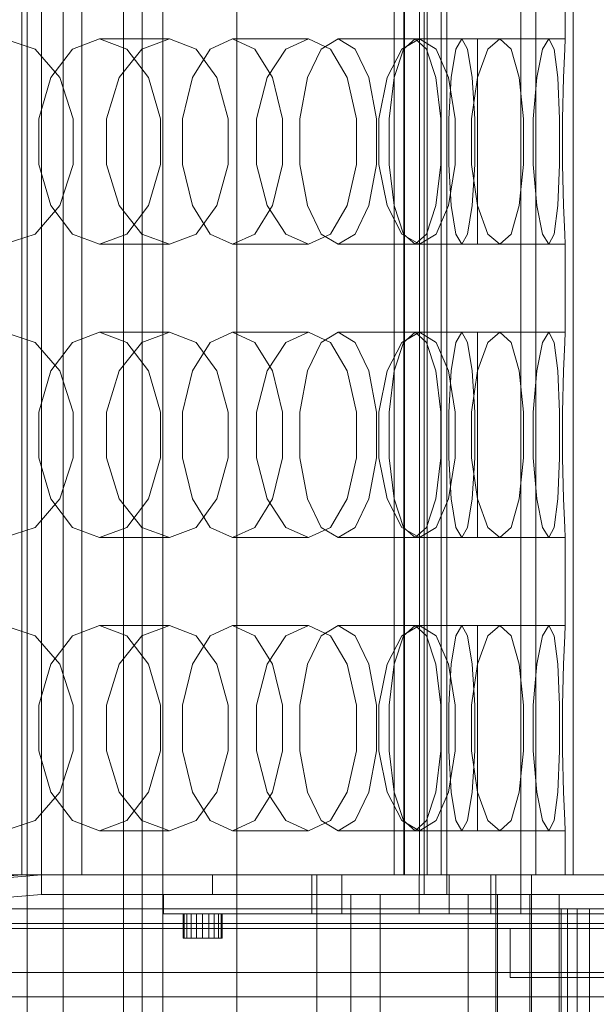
# Model space of a CAD drawing. Header units: millimetres. Extents: x -3490 to 61924, y -72580 to 6847.
# Tile 589 of 656: x 24731 to 24849, y -18186 to -17985. Entities that reach past the tile are written whole.
import ezdxf

# ---------------------------------------------------------------- set-up
doc = ezdxf.new("R2010")
doc.units = ezdxf.units.MM
for name, color, linetype, lineweight in [('superior_briquetadora', 7, 'Continuous', 0), ('superior_C02', 7, 'Continuous', 0), ('superior_C02-briq', 7, 'Continuous', 0), ('superior_C05', 7, 'Continuous', 0)]:
    doc.layers.add(name, color=color, linetype=linetype, lineweight=lineweight)

msp = doc.modelspace()

# ---------------------------------------------------------------- linework, layer by layer
at = {"layer": 'superior_briquetadora'}
for p, q in [((24731.067, -18160), (24731.067, -17800)), ((24735.067, -17800), (24735.067, -18160)), ((24743.317, -18160), (24743.317, -17800)), ((24807.294, -18160), (24807.294, -17800)), ((24809.276, -18160), (24809.276, -17800)), ((24809.426, -18160), (24809.426, -17800)), ((24812.49, -17800), (24812.49, -18160)), ((24813.423, -17800), (24813.423, -18160)), ((24814.067, -18160), (24814.067, -17800)), ((24816.936, -17800), (24816.936, -18160)), ((24818.067, -17800), (24818.067, -18160)), ((24833.215, -18160), (24833.215, -17800)), ((24836.279, -18160), (24836.279, -17800)), ((24843.939, -18160), (24843.939, -17800)), ((24842.317, -17971), (24842.317, -17989)), ((24727.43, -17989), (24733.799, -17991.08)), ((24741.433, -17991.08), (24746.98, -17989)), ((24746.98, -17989), (24761.26, -17989)), ((24752.527, -17991.08), (24746.98, -17989)), ((24761.26, -17989), (24755.629, -17991.08)), ((24761.26, -17989), (24766.724, -17991.08)), ((24769.622, -17991.08), (24774.177, -17989)), ((24774.177, -17989), (24789.766, -17989)), ((24778.733, -17991.08), (24774.177, -17989)), ((24789.766, -17989), (24785.118, -17991.08)), ((24789.766, -17989), (24794.231, -17991.08)), ((24792.343, -17991.08), (24795.829, -17989)), ((24795.829, -17989), (24812.459, -17989)), ((24799.316, -17991.08), (24795.829, -17989)), ((24812.459, -17989), (24808.874, -17991.08)), ((24809.207, -17991.08), (24811.565, -17989)), ((24811.565, -17989), (24828.952, -17989)), ((24813.923, -17991.08), (24811.565, -17989)), ((24812.459, -17989), (24815.849, -17991.08)), ((24819.926, -17991.08), (24821.116, -17989)), ((24821.116, -17989), (24838.962, -17989)), ((24822.305, -17991.08), (24821.116, -17989)), ((24824.317, -17989), (24842.317, -17989)), ((24824.317, -17991.08), (24824.317, -17989)), ((24828.952, -17989), (24826.491, -17991.08)), ((24828.952, -17989), (24831.208, -17991.08)), ((24838.962, -17989), (24837.667, -17991.08)), ((24838.962, -17989), (24840.046, -17991.08)), ((24842.317, -17989), (24842.212, -17991.08)), ((24733.799, -17991.08), (24738.797, -17996.906)), ((24736.985, -17996.907), (24741.433, -17991.08)), ((24755.629, -17991.08), (24750.993, -17996.906)), ((24756.975, -17996.907), (24752.527, -17991.08)), ((24765.968, -17996.907), (24769.622, -17991.08)), ((24766.724, -17991.08), (24770.982, -17996.906)), ((24782.387, -17996.907), (24778.733, -17991.08)), ((24785.118, -17991.08), (24781.259, -17996.906)), ((24789.546, -17996.907), (24792.343, -17991.08)), ((24794.231, -17991.08), (24797.677, -17996.906)), ((24802.112, -17996.907), (24799.316, -17991.08)), ((24808.874, -17991.08), (24805.859, -17996.906)), ((24807.316, -17996.907), (24809.207, -17991.08)), ((24815.815, -17996.907), (24813.923, -17991.08)), ((24815.849, -17991.08), (24818.425, -17996.906)), ((24818.973, -17996.907), (24819.926, -17991.08)), ((24823.259, -17996.907), (24822.305, -17991.08)), ((24824.317, -17996.907), (24824.317, -17991.08)), ((24826.491, -17991.08), (24824.37, -17996.906)), ((24831.208, -17991.08), (24832.869, -17996.906)), ((24837.667, -17991.08), (24836.478, -17996.906)), ((24840.046, -17991.08), (24840.764, -17996.906)), ((24842.212, -17991.08), (24841.974, -17996.906)), ((24734.517, -18005.327), (24736.985, -17996.907)), ((24738.797, -17996.906), (24741.529, -18005.326)), ((24750.993, -17996.906), (24748.373, -18005.326)), ((24759.443, -18005.327), (24756.975, -17996.907)), ((24763.941, -18005.327), (24765.968, -17996.907)), ((24770.982, -17996.906), (24773.3, -18005.326)), ((24781.259, -17996.906), (24779.066, -18005.326)), ((24784.414, -18005.327), (24782.387, -17996.907)), ((24787.995, -18005.327), (24789.546, -17996.907)), ((24797.677, -17996.906), (24799.54, -18005.326)), ((24803.664, -18005.327), (24802.112, -17996.907)), ((24805.859, -17996.906), (24804.13, -18005.326)), ((24806.266, -18005.327), (24807.316, -17996.907)), ((24816.864, -18005.327), (24815.815, -17996.907)), ((24818.425, -17996.906), (24819.8, -18005.326)), ((24818.443, -18005.327), (24818.973, -17996.907)), ((24824.37, -17996.906), (24823.137, -18005.326)), ((24823.788, -18005.327), (24823.259, -17996.907)), ((24824.317, -18005.327), (24824.317, -17996.907)), ((24832.869, -17996.906), (24833.734, -18005.326)), ((24836.478, -17996.906), (24835.759, -18005.326)), ((24840.764, -17996.906), (24841.104, -18005.326)), ((24841.974, -17996.906), (24841.783, -18005.326)), ((24734.517, -18014.673), (24734.517, -18005.327)), ((24741.529, -18005.326), (24741.529, -18014.674)), ((24748.373, -18005.326), (24748.373, -18014.674)), ((24759.443, -18014.673), (24759.443, -18005.327)), ((24763.941, -18014.673), (24763.941, -18005.327)), ((24773.3, -18005.326), (24773.3, -18014.674)), ((24779.066, -18005.326), (24779.066, -18014.674)), ((24784.414, -18014.673), (24784.414, -18005.327)), ((24787.995, -18014.673), (24787.995, -18005.327)), ((24799.54, -18005.326), (24799.54, -18014.674)), ((24803.664, -18014.673), (24803.664, -18005.327)), ((24804.13, -18005.326), (24804.13, -18014.674)), ((24806.266, -18014.673), (24806.266, -18005.327)), ((24816.864, -18014.673), (24816.864, -18005.327)), ((24818.443, -18014.673), (24818.443, -18005.327)), ((24819.8, -18005.326), (24819.8, -18014.674)), ((24823.137, -18005.326), (24823.137, -18014.674)), ((24823.788, -18014.673), (24823.788, -18005.327)), ((24824.317, -18014.673), (24824.317, -18005.327)), ((24833.734, -18005.326), (24833.734, -18014.674)), ((24835.759, -18005.326), (24835.759, -18014.674)), ((24841.104, -18005.326), (24841.104, -18014.674)), ((24841.783, -18005.326), (24841.783, -18014.674)), ((24736.985, -18023.093), (24734.517, -18014.673)), ((24741.529, -18014.674), (24738.797, -18023.094)), ((24748.373, -18014.674), (24750.993, -18023.094)), ((24756.975, -18023.093), (24759.443, -18014.673)), ((24765.968, -18023.093), (24763.941, -18014.673)), ((24773.3, -18014.674), (24770.982, -18023.094)), ((24779.066, -18014.674), (24781.259, -18023.094)), ((24782.387, -18023.093), (24784.414, -18014.673)), ((24789.546, -18023.093), (24787.995, -18014.673)), ((24799.54, -18014.674), (24797.677, -18023.094)), ((24802.112, -18023.093), (24803.664, -18014.673)), ((24804.13, -18014.674), (24805.859, -18023.094)), ((24807.316, -18023.093), (24806.266, -18014.673)), ((24815.815, -18023.093), (24816.864, -18014.673)), ((24819.8, -18014.674), (24818.425, -18023.094)), ((24818.973, -18023.093), (24818.443, -18014.673)), ((24823.137, -18014.674), (24824.37, -18023.094)), ((24823.259, -18023.093), (24823.788, -18014.673)), ((24824.317, -18023.093), (24824.317, -18014.673)), ((24833.734, -18014.674), (24832.869, -18023.094)), ((24835.759, -18014.674), (24836.478, -18023.094)), ((24841.104, -18014.674), (24840.764, -18023.094)), ((24841.783, -18014.674), (24841.974, -18023.094)), ((24738.797, -18023.094), (24733.799, -18028.92)), ((24741.433, -18028.92), (24736.985, -18023.093)), ((24750.993, -18023.094), (24755.629, -18028.92)), ((24752.527, -18028.92), (24756.975, -18023.093)), ((24769.622, -18028.92), (24765.968, -18023.093)), ((24770.982, -18023.094), (24766.724, -18028.92)), ((24778.733, -18028.92), (24782.387, -18023.093)), ((24781.259, -18023.094), (24785.118, -18028.92)), ((24792.343, -18028.92), (24789.546, -18023.093)), ((24797.677, -18023.094), (24794.23, -18028.92)), ((24799.316, -18028.92), (24802.112, -18023.093)), ((24805.859, -18023.094), (24808.874, -18028.92)), ((24809.207, -18028.92), (24807.316, -18023.093)), ((24813.923, -18028.92), (24815.815, -18023.093)), ((24818.425, -18023.094), (24815.849, -18028.92)), ((24819.926, -18028.92), (24818.973, -18023.093)), ((24822.305, -18028.92), (24823.259, -18023.093)), ((24824.317, -18028.92), (24824.317, -18023.093)), ((24824.37, -18023.094), (24826.491, -18028.92)), ((24832.869, -18023.094), (24831.208, -18028.92)), ((24836.478, -18023.094), (24837.667, -18028.92)), ((24840.764, -18023.094), (24840.046, -18028.92)), ((24841.974, -18023.094), (24842.212, -18028.92)), ((24733.799, -18028.92), (24727.43, -18031)), ((24746.98, -18031), (24741.433, -18028.92)), ((24746.98, -18031), (24752.527, -18028.92)), ((24755.629, -18028.92), (24761.26, -18031)), ((24766.724, -18028.92), (24761.26, -18031)), ((24774.177, -18031), (24769.622, -18028.92)), ((24774.177, -18031), (24778.733, -18028.92)), ((24785.118, -18028.92), (24789.766, -18031)), ((24794.23, -18028.92), (24789.766, -18031)), ((24795.829, -18031), (24792.343, -18028.92)), ((24795.829, -18031), (24799.316, -18028.92)), ((24808.874, -18028.92), (24812.459, -18031)), ((24811.565, -18031), (24809.207, -18028.92)), ((24811.565, -18031), (24813.923, -18028.92)), ((24815.849, -18028.92), (24812.459, -18031)), ((24821.116, -18031), (24819.926, -18028.92)), ((24821.116, -18031), (24822.305, -18028.92)), ((24824.317, -18031), (24824.317, -18028.92)), ((24826.491, -18028.92), (24828.952, -18031)), ((24831.208, -18028.92), (24828.952, -18031)), ((24837.667, -18028.92), (24838.962, -18031)), ((24840.046, -18028.92), (24838.962, -18031)), ((24842.212, -18028.92), (24842.317, -18031)), ((24746.98, -18031), (24761.26, -18031)), ((24774.177, -18031), (24789.766, -18031)), ((24795.829, -18031), (24812.459, -18031)), ((24811.565, -18031), (24828.952, -18031)), ((24821.116, -18031), (24838.962, -18031)), ((24824.317, -18031), (24842.317, -18031)), ((24842.317, -18031), (24842.317, -18049)), ((24727.43, -18049), (24733.799, -18051.08)), ((24741.433, -18051.08), (24746.98, -18049)), ((24746.98, -18049), (24761.26, -18049)), ((24752.527, -18051.08), (24746.98, -18049)), ((24761.26, -18049), (24755.629, -18051.08)), ((24761.26, -18049), (24766.724, -18051.08)), ((24769.622, -18051.08), (24774.177, -18049)), ((24774.177, -18049), (24789.766, -18049)), ((24778.733, -18051.08), (24774.177, -18049)), ((24789.766, -18049), (24785.118, -18051.08)), ((24789.766, -18049), (24794.231, -18051.08)), ((24792.343, -18051.08), (24795.829, -18049)), ((24795.829, -18049), (24812.459, -18049)), ((24799.316, -18051.08), (24795.829, -18049)), ((24812.459, -18049), (24808.874, -18051.08)), ((24809.207, -18051.08), (24811.565, -18049)), ((24811.565, -18049), (24828.952, -18049)), ((24813.923, -18051.08), (24811.565, -18049)), ((24812.459, -18049), (24815.849, -18051.08)), ((24819.926, -18051.08), (24821.116, -18049)), ((24821.116, -18049), (24838.962, -18049)), ((24822.305, -18051.08), (24821.116, -18049)), ((24824.317, -18049), (24842.317, -18049)), ((24824.317, -18051.08), (24824.317, -18049)), ((24828.952, -18049), (24826.491, -18051.08)), ((24828.952, -18049), (24831.208, -18051.08)), ((24838.962, -18049), (24837.667, -18051.08)), ((24838.962, -18049), (24840.046, -18051.08)), ((24842.317, -18049), (24842.212, -18051.08)), ((24733.799, -18051.08), (24738.797, -18056.906)), ((24736.985, -18056.907), (24741.433, -18051.08)), ((24755.629, -18051.08), (24750.993, -18056.906)), ((24756.975, -18056.907), (24752.527, -18051.08)), ((24765.968, -18056.907), (24769.622, -18051.08)), ((24766.724, -18051.08), (24770.982, -18056.906)), ((24782.387, -18056.907), (24778.733, -18051.08)), ((24785.118, -18051.08), (24781.259, -18056.906)), ((24789.546, -18056.907), (24792.343, -18051.08)), ((24794.231, -18051.08), (24797.677, -18056.906)), ((24802.112, -18056.907), (24799.316, -18051.08)), ((24808.874, -18051.08), (24805.859, -18056.906)), ((24807.316, -18056.907), (24809.207, -18051.08)), ((24815.815, -18056.907), (24813.923, -18051.08)), ((24815.849, -18051.08), (24818.425, -18056.906)), ((24818.973, -18056.907), (24819.926, -18051.08)), ((24823.259, -18056.907), (24822.305, -18051.08)), ((24824.317, -18056.907), (24824.317, -18051.08)), ((24826.491, -18051.08), (24824.37, -18056.906)), ((24831.208, -18051.08), (24832.869, -18056.906)), ((24837.667, -18051.08), (24836.478, -18056.906)), ((24840.046, -18051.08), (24840.764, -18056.906)), ((24842.212, -18051.08), (24841.974, -18056.906)), ((24734.517, -18065.327), (24736.985, -18056.907)), ((24738.797, -18056.906), (24741.529, -18065.326)), ((24750.993, -18056.906), (24748.373, -18065.326)), ((24759.443, -18065.327), (24756.975, -18056.907)), ((24763.941, -18065.327), (24765.968, -18056.907)), ((24770.982, -18056.906), (24773.3, -18065.326)), ((24781.259, -18056.906), (24779.066, -18065.326)), ((24784.414, -18065.327), (24782.387, -18056.907)), ((24787.995, -18065.327), (24789.546, -18056.907)), ((24797.677, -18056.906), (24799.54, -18065.326)), ((24803.664, -18065.327), (24802.112, -18056.907)), ((24805.859, -18056.906), (24804.13, -18065.326)), ((24806.266, -18065.327), (24807.316, -18056.907)), ((24816.864, -18065.327), (24815.815, -18056.907)), ((24818.425, -18056.906), (24819.8, -18065.326)), ((24818.443, -18065.327), (24818.973, -18056.907)), ((24824.37, -18056.906), (24823.137, -18065.326)), ((24823.788, -18065.327), (24823.259, -18056.907)), ((24824.317, -18065.327), (24824.317, -18056.907)), ((24832.869, -18056.906), (24833.734, -18065.326)), ((24836.478, -18056.906), (24835.759, -18065.326)), ((24840.764, -18056.906), (24841.104, -18065.326)), ((24841.974, -18056.906), (24841.783, -18065.326)), ((24734.517, -18074.673), (24734.517, -18065.327)), ((24741.529, -18065.326), (24741.529, -18074.674)), ((24748.373, -18065.326), (24748.373, -18074.674)), ((24759.443, -18074.673), (24759.443, -18065.327)), ((24763.941, -18074.673), (24763.941, -18065.327)), ((24773.3, -18065.326), (24773.3, -18074.674)), ((24779.066, -18065.326), (24779.066, -18074.674)), ((24784.414, -18074.673), (24784.414, -18065.327)), ((24787.995, -18074.673), (24787.995, -18065.327)), ((24799.54, -18065.326), (24799.54, -18074.674)), ((24803.664, -18074.673), (24803.664, -18065.327)), ((24804.13, -18065.326), (24804.13, -18074.674)), ((24806.266, -18074.673), (24806.266, -18065.327)), ((24816.864, -18074.673), (24816.864, -18065.327)), ((24818.443, -18074.673), (24818.443, -18065.327)), ((24819.8, -18065.326), (24819.8, -18074.674)), ((24823.137, -18065.326), (24823.137, -18074.674)), ((24823.788, -18074.673), (24823.788, -18065.327)), ((24824.317, -18074.673), (24824.317, -18065.327)), ((24833.734, -18065.326), (24833.734, -18074.674)), ((24835.759, -18065.326), (24835.759, -18074.674)), ((24841.104, -18065.326), (24841.104, -18074.674)), ((24841.783, -18065.326), (24841.783, -18074.674)), ((24736.985, -18083.093), (24734.517, -18074.673)), ((24741.529, -18074.674), (24738.797, -18083.094)), ((24748.373, -18074.674), (24750.993, -18083.094)), ((24756.975, -18083.093), (24759.443, -18074.673)), ((24765.968, -18083.093), (24763.941, -18074.673)), ((24773.3, -18074.674), (24770.982, -18083.094)), ((24779.066, -18074.674), (24781.259, -18083.094)), ((24782.387, -18083.093), (24784.414, -18074.673)), ((24789.546, -18083.093), (24787.995, -18074.673)), ((24799.54, -18074.674), (24797.677, -18083.094)), ((24802.112, -18083.093), (24803.664, -18074.673)), ((24804.13, -18074.674), (24805.859, -18083.094)), ((24807.316, -18083.093), (24806.266, -18074.673)), ((24815.815, -18083.093), (24816.864, -18074.673)), ((24819.8, -18074.674), (24818.425, -18083.094)), ((24818.973, -18083.093), (24818.443, -18074.673)), ((24823.137, -18074.674), (24824.37, -18083.094)), ((24823.259, -18083.093), (24823.788, -18074.673)), ((24824.317, -18083.093), (24824.317, -18074.673)), ((24833.734, -18074.674), (24832.869, -18083.094)), ((24835.759, -18074.674), (24836.478, -18083.094)), ((24841.104, -18074.674), (24840.764, -18083.094)), ((24841.783, -18074.674), (24841.974, -18083.094)), ((24738.797, -18083.094), (24733.799, -18088.92)), ((24741.433, -18088.92), (24736.985, -18083.093)), ((24750.993, -18083.094), (24755.629, -18088.92)), ((24752.527, -18088.92), (24756.975, -18083.093)), ((24769.622, -18088.92), (24765.968, -18083.093)), ((24770.982, -18083.094), (24766.724, -18088.92)), ((24778.733, -18088.92), (24782.387, -18083.093)), ((24781.259, -18083.094), (24785.118, -18088.92)), ((24792.343, -18088.92), (24789.546, -18083.093)), ((24797.677, -18083.094), (24794.23, -18088.92)), ((24799.316, -18088.92), (24802.112, -18083.093)), ((24805.859, -18083.094), (24808.874, -18088.92)), ((24809.207, -18088.92), (24807.316, -18083.093)), ((24813.923, -18088.92), (24815.815, -18083.093)), ((24818.425, -18083.094), (24815.849, -18088.92)), ((24819.926, -18088.92), (24818.973, -18083.093)), ((24822.305, -18088.92), (24823.259, -18083.093)), ((24824.317, -18088.92), (24824.317, -18083.093)), ((24824.37, -18083.094), (24826.491, -18088.92)), ((24832.869, -18083.094), (24831.208, -18088.92)), ((24836.478, -18083.094), (24837.667, -18088.92)), ((24840.764, -18083.094), (24840.046, -18088.92)), ((24841.974, -18083.094), (24842.212, -18088.92)), ((24733.799, -18088.92), (24727.43, -18091)), ((24746.98, -18091), (24741.433, -18088.92)), ((24746.98, -18091), (24752.527, -18088.92)), ((24755.629, -18088.92), (24761.26, -18091)), ((24766.724, -18088.92), (24761.26, -18091)), ((24774.177, -18091), (24769.622, -18088.92)), ((24774.177, -18091), (24778.733, -18088.92)), ((24785.118, -18088.92), (24789.766, -18091)), ((24794.23, -18088.92), (24789.766, -18091)), ((24795.829, -18091), (24792.343, -18088.92)), ((24795.829, -18091), (24799.316, -18088.92)), ((24808.874, -18088.92), (24812.459, -18091)), ((24811.565, -18091), (24809.207, -18088.92)), ((24811.565, -18091), (24813.923, -18088.92)), ((24815.849, -18088.92), (24812.459, -18091)), ((24821.116, -18091), (24819.926, -18088.92)), ((24821.116, -18091), (24822.305, -18088.92)), ((24824.317, -18091), (24824.317, -18088.92)), ((24826.491, -18088.92), (24828.952, -18091)), ((24831.208, -18088.92), (24828.952, -18091)), ((24837.667, -18088.92), (24838.962, -18091)), ((24840.046, -18088.92), (24838.962, -18091)), ((24842.212, -18088.92), (24842.317, -18091)), ((24746.98, -18091), (24761.26, -18091)), ((24774.177, -18091), (24789.766, -18091)), ((24795.829, -18091), (24812.459, -18091)), ((24811.565, -18091), (24828.952, -18091)), ((24821.116, -18091), (24838.962, -18091)), ((24824.317, -18091), (24842.317, -18091)), ((24842.317, -18091), (24842.317, -18109)), ((24727.43, -18109), (24733.799, -18111.08)), ((24741.433, -18111.08), (24746.98, -18109)), ((24746.98, -18109), (24761.26, -18109)), ((24752.527, -18111.08), (24746.98, -18109)), ((24761.26, -18109), (24755.629, -18111.08)), ((24761.26, -18109), (24766.724, -18111.08)), ((24769.622, -18111.08), (24774.177, -18109)), ((24774.177, -18109), (24789.766, -18109)), ((24778.733, -18111.08), (24774.177, -18109)), ((24789.766, -18109), (24785.118, -18111.08)), ((24789.766, -18109), (24794.231, -18111.08)), ((24792.343, -18111.08), (24795.829, -18109)), ((24795.829, -18109), (24812.459, -18109)), ((24799.316, -18111.08), (24795.829, -18109)), ((24812.459, -18109), (24808.874, -18111.08)), ((24809.207, -18111.08), (24811.565, -18109)), ((24811.565, -18109), (24828.952, -18109)), ((24813.923, -18111.08), (24811.565, -18109)), ((24812.459, -18109), (24815.849, -18111.08)), ((24819.926, -18111.08), (24821.116, -18109)), ((24821.116, -18109), (24838.962, -18109)), ((24822.305, -18111.08), (24821.116, -18109)), ((24824.317, -18109), (24842.317, -18109)), ((24824.317, -18111.08), (24824.317, -18109)), ((24828.952, -18109), (24826.491, -18111.08)), ((24828.952, -18109), (24831.208, -18111.08)), ((24838.962, -18109), (24837.667, -18111.08)), ((24838.962, -18109), (24840.046, -18111.08)), ((24842.317, -18109), (24842.212, -18111.08)), ((24733.799, -18111.08), (24738.797, -18116.906)), ((24736.985, -18116.907), (24741.433, -18111.08)), ((24755.629, -18111.08), (24750.993, -18116.906)), ((24756.975, -18116.907), (24752.527, -18111.08)), ((24765.968, -18116.907), (24769.622, -18111.08)), ((24766.724, -18111.08), (24770.982, -18116.906)), ((24782.387, -18116.907), (24778.733, -18111.08)), ((24785.118, -18111.08), (24781.259, -18116.906)), ((24789.546, -18116.907), (24792.343, -18111.08)), ((24794.231, -18111.08), (24797.677, -18116.906)), ((24802.112, -18116.907), (24799.316, -18111.08)), ((24808.874, -18111.08), (24805.859, -18116.906)), ((24807.316, -18116.907), (24809.207, -18111.08)), ((24815.815, -18116.907), (24813.923, -18111.08)), ((24815.849, -18111.08), (24818.425, -18116.906)), ((24818.973, -18116.907), (24819.926, -18111.08)), ((24823.259, -18116.907), (24822.305, -18111.08)), ((24824.317, -18116.907), (24824.317, -18111.08)), ((24826.491, -18111.08), (24824.37, -18116.906)), ((24831.208, -18111.08), (24832.869, -18116.906)), ((24837.667, -18111.08), (24836.478, -18116.906)), ((24840.046, -18111.08), (24840.764, -18116.906)), ((24842.212, -18111.08), (24841.974, -18116.906)), ((24734.517, -18125.327), (24736.985, -18116.907)), ((24738.797, -18116.906), (24741.529, -18125.326)), ((24750.993, -18116.906), (24748.373, -18125.326)), ((24759.443, -18125.327), (24756.975, -18116.907)), ((24763.941, -18125.327), (24765.968, -18116.907)), ((24770.982, -18116.906), (24773.3, -18125.326)), ((24781.259, -18116.906), (24779.066, -18125.326)), ((24784.414, -18125.327), (24782.387, -18116.907)), ((24787.995, -18125.327), (24789.546, -18116.907)), ((24797.677, -18116.906), (24799.54, -18125.326)), ((24803.664, -18125.327), (24802.112, -18116.907)), ((24805.859, -18116.906), (24804.13, -18125.326)), ((24806.266, -18125.327), (24807.316, -18116.907)), ((24816.864, -18125.327), (24815.815, -18116.907)), ((24818.425, -18116.906), (24819.8, -18125.326)), ((24818.443, -18125.327), (24818.973, -18116.907)), ((24824.37, -18116.906), (24823.137, -18125.326)), ((24823.788, -18125.327), (24823.259, -18116.907)), ((24824.317, -18125.327), (24824.317, -18116.907)), ((24832.869, -18116.906), (24833.734, -18125.326)), ((24836.478, -18116.906), (24835.759, -18125.326)), ((24840.764, -18116.906), (24841.104, -18125.326)), ((24841.974, -18116.906), (24841.783, -18125.326)), ((24734.517, -18134.673), (24734.517, -18125.327)), ((24741.529, -18125.326), (24741.529, -18134.674)), ((24748.373, -18125.326), (24748.373, -18134.674)), ((24759.443, -18134.673), (24759.443, -18125.327)), ((24763.941, -18134.673), (24763.941, -18125.327)), ((24773.3, -18125.326), (24773.3, -18134.674)), ((24779.066, -18125.326), (24779.066, -18134.674)), ((24784.414, -18134.673), (24784.414, -18125.327)), ((24787.995, -18134.673), (24787.995, -18125.327)), ((24799.54, -18125.326), (24799.54, -18134.674)), ((24803.664, -18134.673), (24803.664, -18125.327)), ((24804.13, -18125.326), (24804.13, -18134.674)), ((24806.266, -18134.673), (24806.266, -18125.327)), ((24816.864, -18134.673), (24816.864, -18125.327)), ((24818.443, -18134.673), (24818.443, -18125.327)), ((24819.8, -18125.326), (24819.8, -18134.674)), ((24823.137, -18125.326), (24823.137, -18134.674)), ((24823.788, -18134.673), (24823.788, -18125.327)), ((24824.317, -18134.673), (24824.317, -18125.327)), ((24833.734, -18125.326), (24833.734, -18134.674)), ((24835.759, -18125.326), (24835.759, -18134.674)), ((24841.104, -18125.326), (24841.104, -18134.674)), ((24841.783, -18125.326), (24841.783, -18134.674)), ((24736.985, -18143.093), (24734.517, -18134.673)), ((24741.529, -18134.674), (24738.797, -18143.094)), ((24748.373, -18134.674), (24750.993, -18143.094)), ((24756.975, -18143.093), (24759.443, -18134.673)), ((24765.968, -18143.093), (24763.941, -18134.673)), ((24773.3, -18134.674), (24770.982, -18143.094)), ((24779.066, -18134.674), (24781.259, -18143.094)), ((24782.387, -18143.093), (24784.414, -18134.673)), ((24789.546, -18143.093), (24787.995, -18134.673)), ((24799.54, -18134.674), (24797.677, -18143.094)), ((24802.112, -18143.093), (24803.664, -18134.673)), ((24804.13, -18134.674), (24805.859, -18143.094)), ((24807.316, -18143.093), (24806.266, -18134.673)), ((24815.815, -18143.093), (24816.864, -18134.673)), ((24819.8, -18134.674), (24818.425, -18143.094)), ((24818.973, -18143.093), (24818.443, -18134.673)), ((24823.137, -18134.674), (24824.37, -18143.094)), ((24823.259, -18143.093), (24823.788, -18134.673)), ((24824.317, -18143.093), (24824.317, -18134.673)), ((24833.734, -18134.674), (24832.869, -18143.094)), ((24835.759, -18134.674), (24836.478, -18143.094)), ((24841.104, -18134.674), (24840.764, -18143.094)), ((24841.783, -18134.674), (24841.974, -18143.094)), ((24738.797, -18143.094), (24733.799, -18148.92)), ((24741.433, -18148.92), (24736.985, -18143.093)), ((24750.993, -18143.094), (24755.629, -18148.92)), ((24752.527, -18148.92), (24756.975, -18143.093)), ((24769.622, -18148.92), (24765.968, -18143.093)), ((24770.982, -18143.094), (24766.724, -18148.92)), ((24778.733, -18148.92), (24782.387, -18143.093)), ((24781.259, -18143.094), (24785.118, -18148.92)), ((24792.343, -18148.92), (24789.546, -18143.093)), ((24797.677, -18143.094), (24794.23, -18148.92)), ((24799.316, -18148.92), (24802.112, -18143.093)), ((24805.859, -18143.094), (24808.874, -18148.92)), ((24809.207, -18148.92), (24807.316, -18143.093)), ((24813.923, -18148.92), (24815.815, -18143.093)), ((24818.425, -18143.094), (24815.849, -18148.92)), ((24819.926, -18148.92), (24818.973, -18143.093)), ((24822.305, -18148.92), (24823.259, -18143.093)), ((24824.317, -18148.92), (24824.317, -18143.093)), ((24824.37, -18143.094), (24826.491, -18148.92)), ((24832.869, -18143.094), (24831.208, -18148.92)), ((24836.478, -18143.094), (24837.667, -18148.92)), ((24840.764, -18143.094), (24840.046, -18148.92)), ((24841.974, -18143.094), (24842.212, -18148.92)), ((24733.799, -18148.92), (24727.43, -18151)), ((24746.98, -18151), (24741.433, -18148.92)), ((24746.98, -18151), (24752.527, -18148.92)), ((24755.629, -18148.92), (24761.26, -18151)), ((24766.724, -18148.92), (24761.26, -18151)), ((24774.177, -18151), (24769.622, -18148.92)), ((24774.177, -18151), (24778.733, -18148.92)), ((24785.118, -18148.92), (24789.766, -18151)), ((24794.23, -18148.92), (24789.766, -18151)), ((24795.829, -18151), (24792.343, -18148.92)), ((24795.829, -18151), (24799.316, -18148.92)), ((24808.874, -18148.92), (24812.459, -18151)), ((24811.565, -18151), (24809.207, -18148.92)), ((24811.565, -18151), (24813.923, -18148.92)), ((24815.849, -18148.92), (24812.459, -18151)), ((24821.116, -18151), (24819.926, -18148.92)), ((24821.116, -18151), (24822.305, -18148.92)), ((24824.317, -18151), (24824.317, -18148.92)), ((24826.491, -18148.92), (24828.952, -18151)), ((24831.208, -18148.92), (24828.952, -18151)), ((24837.667, -18148.92), (24838.962, -18151)), ((24840.046, -18148.92), (24838.962, -18151)), ((24842.212, -18148.92), (24842.317, -18151)), ((24746.98, -18151), (24761.26, -18151)), ((24774.177, -18151), (24789.766, -18151)), ((24795.829, -18151), (24812.459, -18151)), ((24811.565, -18151), (24828.952, -18151)), ((24821.116, -18151), (24838.962, -18151)), ((24824.317, -18151), (24842.317, -18151)), ((24842.317, -18151), (24842.317, -18160)), ((24649.067, -18167), (24731.067, -18160)), ((24735.067, -18160), (24653.067, -18167)), ((24720.315, -18160), (24734.367, -18160)), ((24739.892, -18160), (24730.137, -18160)), ((24731.067, -18160), (24735.067, -18160)), ((24731.067, -18160), (24814.067, -18160)), ((24734.367, -18160), (24747.69, -18160)), ((24965.067, -18160), (24735.067, -18160)), ((24735.067, -18164), (24735.067, -18160)), ((24735.067, -18160), (24770.067, -18160)), ((24818.067, -18160), (24735.067, -18160)), ((24743.317, -18160), (24739.892, -18160)), ((24747.69, -18160), (24760.249, -18160)), ((24760.249, -18160), (24772.012, -18160)), ((24770.067, -18160), (24770.067, -18164)), ((24770.067, -18160), (24930.067, -18160)), ((24772.012, -18160), (24782.948, -18160)), ((24782.948, -18160), (24793.03, -18160)), ((24812.428, -18160), (24790.441, -18160)), ((24790.441, -18160), (24796.57, -18160)), ((24790.441, -18168), (24790.441, -18160)), ((24791.423, -18210), (24791.423, -18160)), ((24791.423, -18160), (24835.423, -18160)), ((24791.423, -18164), (24791.423, -18160)), ((24793.03, -18160), (24802.231, -18160)), ((24796.57, -18160), (24833.215, -18160)), ((24813.423, -18160), (24796.57, -18160)), ((24796.57, -18160), (24796.57, -18164)), ((24796.57, -18160), (24818.557, -18160)), ((24796.57, -18160), (24796.57, -18168)), ((24802.231, -18160), (24810.529, -18160)), ((24843.939, -18160), (24807.294, -18160)), ((24813.423, -18160), (24807.294, -18160)), ((24836.279, -18160), (24809.276, -18160)), ((24816.936, -18160), (24809.276, -18160)), ((24833.215, -18160), (24809.426, -18160)), ((24812.49, -18160), (24809.426, -18160)), ((24810.529, -18160), (24817.901, -18160)), ((24818.557, -18160), (24812.428, -18160)), ((24812.428, -18168), (24812.428, -18160)), ((24812.49, -18160), (24836.279, -18160)), ((24813.423, -18160), (24850.067, -18160)), ((24813.423, -18164), (24813.423, -18160)), ((24814.067, -18160), (24818.067, -18160)), ((24816.936, -18160), (24843.939, -18160)), ((24817.901, -18160), (24824.329, -18160)), ((24882.067, -18160), (24818.067, -18160)), ((24818.067, -18164), (24818.067, -18160)), ((24818.557, -18168), (24818.557, -18160)), ((24824.329, -18160), (24829.796, -18160)), ((24992.28, -18160), (24827.086, -18160)), ((24827.086, -18160), (24833.215, -18160)), ((24827.086, -18168), (24827.086, -18160)), ((24828.067, -18210), (24828.067, -18160)), ((24828.067, -18160), (24872.067, -18160)), ((24828.067, -18164), (24828.067, -18160)), ((24829.796, -18160), (24834.288, -18160)), ((25003.55, -18160), (24833.215, -18160)), ((24836.279, -18160), (24833.215, -18160)), ((24850.067, -18160), (24833.215, -18160)), ((24833.215, -18160), (24833.215, -18164)), ((24833.215, -18160), (24998.408, -18160)), ((24833.215, -18160), (24833.215, -18168)), ((24834.288, -18160), (24837.794, -18160)), ((24835.423, -18160), (24835.423, -18210)), ((24835.423, -18160), (24835.423, -18164)), ((25011.114, -18160), (24836.279, -18160)), ((24843.939, -18160), (24836.279, -18160)), ((24836.279, -18160), (25006.614, -18160)), ((24837.794, -18160), (24840.305, -18160)), ((24840.305, -18160), (24841.814, -18160)), ((24841.814, -18160), (24842.317, -18160)), ((25028.416, -18160), (24843.939, -18160)), ((24850.067, -18160), (24843.939, -18160)), ((24843.939, -18160), (25018.774, -18160)), ((24653.067, -18171), (24735.067, -18164)), ((24735.067, -18164), (24965.067, -18164)), ((24770.067, -18164), (24735.067, -18164)), ((24735.067, -18164), (24818.067, -18164)), ((24760.067, -18168), (24760.067, -18164)), ((24760.067, -18164), (24940.067, -18164)), ((24930.067, -18164), (24770.067, -18164)), ((24835.423, -18164), (24791.423, -18164)), ((24833.215, -18164), (24796.57, -18164)), ((24796.57, -18164), (24813.423, -18164)), ((24798.423, -18206), (24798.423, -18164)), ((24798.423, -18164), (24804.423, -18164)), ((24804.423, -18164), (24804.423, -18206)), ((24813.423, -18164), (24850.067, -18164)), ((24818.067, -18164), (24882.067, -18164)), ((24822.423, -18206), (24822.423, -18164)), ((24822.423, -18164), (24828.423, -18164)), ((24872.067, -18164), (24828.067, -18164)), ((24828.423, -18164), (24828.423, -18206)), ((25003.55, -18164), (24833.215, -18164)), ((24833.215, -18164), (24850.067, -18164)), ((24835.067, -18206), (24835.067, -18164)), ((24835.067, -18164), (24841.067, -18164)), ((24841.067, -18164), (24841.067, -18206)), ((24650.067, -18167), (25050.067, -18167)), ((24653.067, -18167), (25047.067, -18167)), ((24940.067, -18168), (24760.067, -18168)), ((24764.263, -18168), (24764.067, -18168)), ((24764.067, -18173), (24764.067, -18168)), ((24764.831, -18168), (24764.263, -18168)), ((24764.263, -18173), (24764.263, -18168)), ((24765.716, -18168), (24764.831, -18168)), ((24764.831, -18173), (24764.831, -18168)), ((24766.831, -18168), (24765.716, -18168)), ((24765.716, -18173), (24765.716, -18168)), ((24768.067, -18168), (24766.831, -18168)), ((24766.831, -18173), (24766.831, -18168)), ((24769.304, -18168), (24768.067, -18168)), ((24768.067, -18173), (24768.067, -18168)), ((24770.419, -18168), (24769.304, -18168)), ((24769.304, -18173), (24769.304, -18168)), ((24771.304, -18168), (24770.419, -18168)), ((24770.419, -18173), (24770.419, -18168)), ((24771.872, -18168), (24771.304, -18168)), ((24771.304, -18173), (24771.304, -18168)), ((24772.067, -18168), (24771.872, -18168)), ((24771.872, -18173), (24771.872, -18168)), ((24772.067, -18168), (24772.067, -18173)), ((24790.441, -18168), (24812.428, -18168)), ((24796.57, -18168), (24790.441, -18168)), ((24818.557, -18168), (24796.57, -18168)), ((24812.428, -18168), (24818.557, -18168)), ((24827.086, -18168), (24992.28, -18168)), ((24833.215, -18168), (24827.086, -18168)), ((24998.408, -18168), (24833.215, -18168)), ((24841.508, -18167), (24841.067, -18167)), ((24841.067, -18200), (24841.067, -18167)), ((24842.786, -18167), (24841.508, -18167)), ((24841.508, -18200), (24841.508, -18167)), ((24844.777, -18167), (24842.786, -18167)), ((24842.786, -18200), (24842.786, -18167)), ((24847.286, -18167), (24844.777, -18167)), ((24844.777, -18200), (24844.777, -18167)), ((24850.067, -18167), (24847.286, -18167)), ((24847.286, -18200), (24847.286, -18167)), ((24650.067, -18170), (25050.067, -18170)), ((24623.067, -18171), (25077.067, -18171)), ((25047.067, -18171), (24653.067, -18171)), ((24831.067, -18181), (24831.067, -18171)), ((24831.067, -18171), (24869.067, -18171)), ((24764.263, -18173), (24764.067, -18173)), ((24764.831, -18173), (24764.263, -18173)), ((24765.716, -18173), (24764.831, -18173)), ((24766.831, -18173), (24765.716, -18173)), ((24768.067, -18173), (24766.831, -18173)), ((24769.304, -18173), (24768.067, -18173)), ((24770.419, -18173), (24769.304, -18173)), ((24771.304, -18173), (24770.419, -18173)), ((24771.872, -18173), (24771.304, -18173)), ((24771.872, -18173), (24772.067, -18173)), ((24869.067, -18181), (24831.067, -18181))]:
    msp.add_line(p, q, dxfattribs=at)
at = {"layer": 'superior_C02'}
for p, q in [((24732.146, -17700), (24732.146, -18300)), ((24739.498, -17700), (24739.498, -18300)), ((24751.886, -18300), (24751.886, -17700)), ((24755.692, -17700), (24755.692, -18300)), ((24759.917, -17700), (24759.917, -18300))]:
    msp.add_line(p, q, dxfattribs=at)
at = {"layer": 'superior_C02-briq'}
msp.add_line((24775.067, -17725), (24775.067, -18275), dxfattribs=at)
at = {"layer": 'superior_C05'}
for p, q in [((24250.067, -18180), (26750.067, -18180)), ((24310.067, -18185), (26690.067, -18185))]:
    msp.add_line(p, q, dxfattribs=at)

doc.saveas('drawing.dxf')
